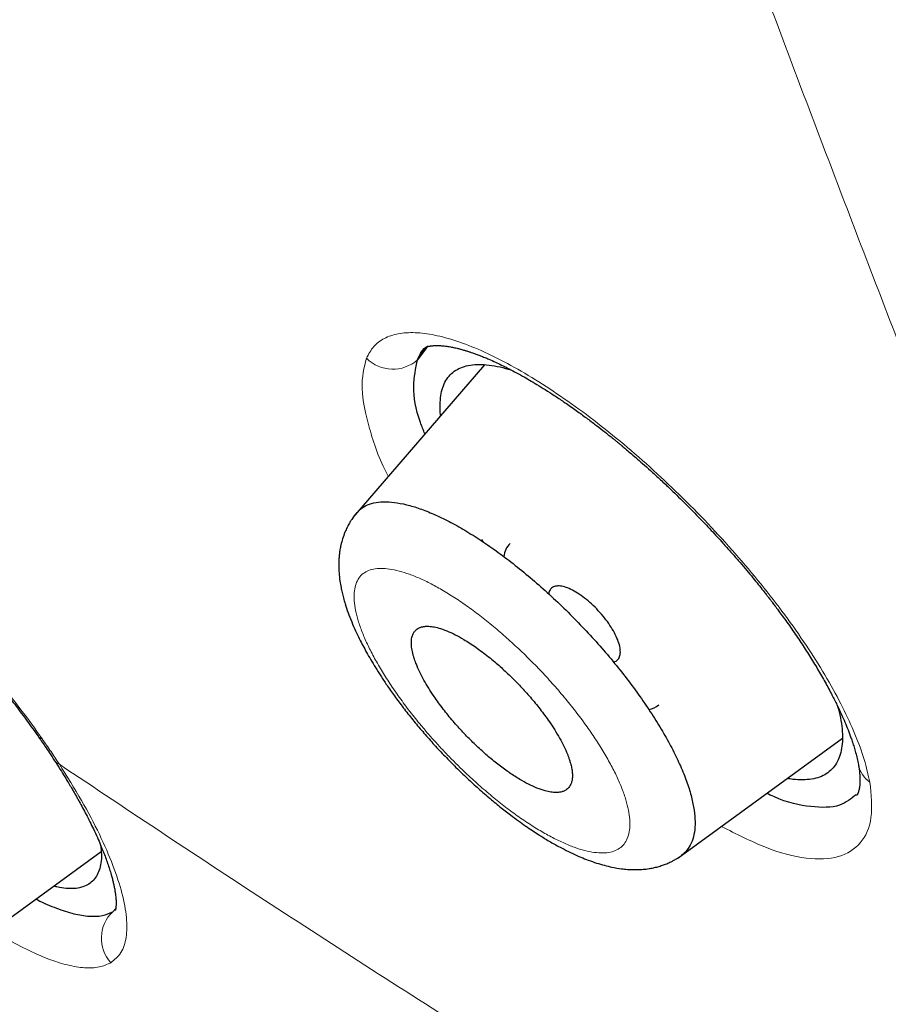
# Model space of a CAD drawing. Header units: millimetres. Extents: x 8 to 473, y 11 to 654.
# Tile 42 of 656: x 411 to 418, y 148 to 156. Entities that reach past the tile are written whole.
import ezdxf

# ---------------------------------------------------------------- set-up
doc = ezdxf.new("R2010")
doc.units = ezdxf.units.MM

msp = doc.modelspace()

# ---------------------------------------------------------------- linework, layer by layer
at = {"color": 7, "linetype": 'Continuous', "lineweight": 30}
for p, q in [((413.9897, 153.0613), (413.9172, 152.9646)), ((414.4658, 152.9232), (413.3845, 151.6725)), ((414.4584, 151.4684), (414.4428, 151.4911)), ((416.0519, 148.8793), (417.4004, 149.8619)), ((410.0458, 148.0038), (411.3219, 148.9337)), ((411.4163, 148.4394), (411.4411, 148.4657)), ((411.4163, 148.4394), (411.44, 148.4597))]:
    msp.add_line(p, q, dxfattribs=at)
at = {"color": 8, "linetype": 'Continuous', "lineweight": 0}
for centre, radius, start, end in [((413.7134, 153.1949), 0.3075, 225.2163, 311.51096), ((417.7569, 149.6889), 0.2294, 191.11597, 235.18913), ((411.6229, 148.2223), 0.2996, 133.59122, 222.20476)]:
    msp.add_arc(centre, radius, start, end, dxfattribs=at)
at = {"color": 7, "linetype": 'Continuous', "lineweight": 30}
for centre, radius, start, end in [((414.7991, 151.3339), 0.1762, 134.62791, 174.5919), ((415.7866, 150.2556), 0.1618, 279.4429, 311.64739)]:
    msp.add_arc(centre, radius, start, end, dxfattribs=at)
for points, knots in [([(461.4343, 127.8744), (461.5028, 128.5627), (461.6393, 129.9326), (461.5397, 132.2118), (461.2898, 134.581), (460.9014, 137.0323), (460.3617, 139.7996), (459.6453, 142.8964), (458.7444, 146.3221), (457.6424, 150.206), (456.3447, 154.5431), (454.9302, 159.3122), (453.4496, 164.132), (451.8166, 169.0606), (450.26, 173.2838), (448.8522, 176.7547), (447.6792, 179.4251), (446.3576, 182.1693), (444.8471, 184.9928), (443.2049, 187.7272), (441.4397, 190.3395), (439.5907, 192.787), (437.5671, 195.1633), (435.4395, 197.4214), (433.265, 199.5544), (430.7073, 201.9013), (427.7673, 204.412), (424.4579, 207.0336), (421.1659, 209.4809), (417.8983, 211.771), (414.664, 213.894), (411.4751, 215.8488), (408.338, 217.6554), (405.2417, 219.3719), (402.1573, 221.0766), (399.0852, 222.7098), (396.0436, 224.2145), (393.0598, 225.5415), (390.1579, 226.6715), (387.3493, 227.6059), (384.6502, 228.3104), (382.3814, 228.6889), (380.5285, 228.788), (379.054, 228.6783), (377.7344, 228.3298), (376.6343, 227.685), (375.8051, 226.7211), (375.2059, 225.4174), (374.8688, 224.0286), (374.8192, 222.9724), (374.8004, 222.5711)], [0, 0, 0, 0, 0.0200047, 0.0398126, 0.0594823, 0.0790442, 0.098539, 0.1240032, 0.1493793, 0.1746635, 0.2089867, 0.2432628, 0.2776948, 0.3122934, 0.3470638, 0.3645565, 0.3821766, 0.3999474, 0.417905, 0.4360854, 0.4514078, 0.4669063, 0.4824142, 0.4977299, 0.5128612, 0.5278497, 0.5501285, 0.5722459, 0.5942634, 0.6162413, 0.6382062, 0.660093, 0.6818368, 0.7033851, 0.7249325, 0.7466767, 0.7685648, 0.7905255, 0.8125089, 0.8345238, 0.8566401, 0.8789195, 0.893908, 0.9090407, 0.9243532, 0.9398664, 0.9553564, 0.9706894, 0.9888644, 1, 1, 1, 1]), ([(459.2222, 127.7834), (459.279, 128.3336), (459.3924, 129.4332), (459.3537, 131.2404), (459.2029, 133.1259), (458.9459, 135.0845), (458.6061, 137.0963), (458.1198, 139.5444), (457.444, 142.4532), (456.5504, 145.8362), (455.5256, 149.4267), (454.3873, 153.2102), (453.1931, 157.1632), (451.9702, 161.1366), (450.6689, 165.1609), (449.2429, 169.2583), (447.9127, 172.7478), (446.7404, 175.5931), (445.7907, 177.7591), (444.7549, 179.9606), (443.6155, 182.1989), (442.3526, 184.4722), (441.0655, 186.5811), (439.779, 188.5047), (438.5312, 190.231), (437.1895, 191.9343), (435.6066, 193.7805), (433.7754, 195.7367), (431.7133, 197.7753), (429.4721, 199.8488), (427.0635, 201.9417), (424.497, 204.0378), (421.9262, 206.0238), (419.3606, 207.9095), (416.5941, 209.8481), (413.6375, 211.7986), (410.5048, 213.7281), (407.4068, 215.5186), (404.335, 217.224), (401.2742, 218.913), (398.2378, 220.5209), (395.2467, 221.9921), (392.5157, 223.1967), (390.0459, 224.1619), (387.8266, 224.9278), (385.6774, 225.5555), (383.6119, 226.0252), (381.7621, 226.2952), (380.1355, 226.3661), (378.7339, 226.2476), (377.5948, 225.9367), (376.7116, 225.4582), (376.0551, 224.8609), (375.5363, 224.1143), (375.1031, 223.1429), (374.7939, 221.9195), (374.6336, 220.4353), (374.6208, 218.8354), (374.7274, 217.1489), (374.9311, 215.3964), (375.3048, 212.9936), (375.9234, 209.8987), (376.8482, 206.079), (377.9052, 202.1902), (379.0464, 198.262), (380.2194, 194.3206), (381.3492, 190.5854), (382.4801, 187.0244), (383.6278, 183.6312), (384.8807, 180.1829), (386.1041, 177.1008), (386.9838, 174.9915), (387.4082, 174.0516), (387.4899, 173.8705)], [0, 0, 0, 0, 0.012215, 0.024412, 0.036596, 0.048766, 0.060927, 0.073082, 0.092172, 0.111249, 0.13031, 0.151946, 0.173571, 0.195212, 0.216878, 0.238563, 0.260269, 0.271132, 0.282006, 0.292893, 0.303792, 0.314705, 0.32563, 0.333834, 0.342045, 0.350258, 0.35847, 0.369407, 0.38033, 0.391239, 0.404312, 0.417369, 0.430424, 0.443476, 0.456526, 0.472832, 0.489119, 0.505383, 0.521624, 0.537868, 0.55414, 0.570431, 0.586733, 0.59978, 0.61283, 0.625882, 0.638943, 0.652018, 0.662926, 0.673848, 0.684783, 0.692993, 0.701206, 0.709417, 0.717621, 0.728547, 0.739459, 0.750357, 0.761244, 0.772118, 0.782981, 0.804686, 0.826372, 0.848038, 0.869678, 0.891304, 0.912939, 0.931134, 0.949343, 0.967563, 0.985796, 0.997263, 1, 1, 1, 1]), ([(404.4234, 216.6686), (404.5035, 216.6242), (404.6608, 216.5372), (404.8922, 216.4089), (405.1146, 216.2855), (405.3281, 216.1669), (405.5326, 216.0532), (405.7246, 215.9463), (405.9044, 215.846), (406.0725, 215.7522), (406.2325, 215.6627), (406.3845, 215.5776), (406.5336, 215.4941), (406.679, 215.4124), (406.8203, 215.333), (406.9515, 215.2592), (407.0729, 215.1908), (407.1872, 215.1262), (407.298, 215.0636), (407.4085, 215.0011), (407.6161, 214.8835), (407.9228, 214.7092), (408.3311, 214.476), (408.7447, 214.2382), (409.271, 213.9338), (409.9082, 213.5616), (410.6566, 213.1187), (411.4066, 212.6673), (412.1636, 212.204), (412.9276, 211.7285), (413.6986, 211.2405), (414.4714, 210.7429), (415.2461, 210.2357), (416.0226, 209.7188), (416.8008, 209.1922), (417.5627, 208.6683), (418.3081, 208.1481), (419.0367, 207.6322), (419.6377, 207.2005), (420.1106, 206.8571), (420.455, 206.6054), (420.7996, 206.3519), (421.1464, 206.0949), (421.464, 205.8581), (421.7536, 205.6407), (422.015, 205.4437), (422.281, 205.242), (422.5518, 205.0357), (422.8247, 204.8267), (423.0961, 204.6177), (423.3293, 204.4372), (423.5246, 204.2854), (423.6832, 204.1616), (423.8395, 204.0393), (423.993, 203.9188), (424.1285, 203.8121), (424.2442, 203.7207), (424.3387, 203.6459), (424.4117, 203.588), (424.4653, 203.5454), (424.5016, 203.5166), (424.5351, 203.49), (424.5632, 203.4676), (424.5842, 203.4509), (424.6001, 203.4382), (424.616, 203.4256), (424.6362, 203.4094), (424.6624, 203.3886), (424.6987, 203.3596), (424.7467, 203.3213), (424.8076, 203.2726), (424.8756, 203.2181), (424.9499, 203.1585), (425.0285, 203.0954), (425.1109, 203.0291), (425.1942, 202.9619), (425.277, 202.895), (425.4291, 202.7719), (425.6488, 202.5934), (425.9342, 202.3599), (426.2205, 202.1242), (426.508, 201.8858), (426.7995, 201.6425), (427.0916, 201.397), (427.3867, 201.1472), (427.6407, 200.9306), (427.8528, 200.7486), (428.0223, 200.6026), (428.1927, 200.4551), (428.3627, 200.3074), (428.5279, 200.1631), (428.6851, 200.0253), (428.8325, 199.8956), (428.971, 199.7732), (429.0928, 199.6651), (429.1991, 199.5706), (429.2909, 199.4887), (429.3771, 199.4116), (429.4598, 199.3375), (429.5521, 199.2546), (429.6588, 199.1585), (429.783, 199.0463), (429.9168, 198.9251), (430.0602, 198.7946), (430.2132, 198.6548), (430.3755, 198.5059), (430.5448, 198.3498), (430.7171, 198.1901), (430.8886, 198.0304), (431.1035, 197.8292), (431.3599, 197.5874), (431.6558, 197.3057), (431.9503, 197.0227), (432.2447, 196.7369), (432.5414, 196.446), (432.836, 196.154), (433.1294, 195.8602), (433.4483, 195.5372), (433.7921, 195.1845), (434.1603, 194.8011), (434.526, 194.4145), (434.8892, 194.0245), (435.2496, 193.631), (435.6071, 193.2343), (435.9605, 192.8349), (436.309, 192.4334), (436.6524, 192.0301), (436.9911, 191.6248), (437.3249, 191.2175), (437.652, 190.8108), (437.9731, 190.4041), (438.2897, 189.9952), (438.6053, 189.5799), (438.8615, 189.2361), (439.0597, 188.9664), (439.2006, 188.7728), (439.34, 188.5798), (439.4753, 188.3905), (439.6039, 188.2092), (439.7249, 188.0371), (439.8387, 187.8741), (439.946, 187.7193), (440.0367, 187.5876), (440.112, 187.4776), (440.1732, 187.3878), (440.2329, 187.3001), (440.2942, 187.2096), (440.3603, 187.1115), (440.4317, 187.0048), (440.5084, 186.8897), (440.5898, 186.7666), (440.6772, 186.6336), (440.7705, 186.4906), (440.8596, 186.3532), (440.9436, 186.2229), (441.0215, 186.1014), (441.0995, 185.979), (441.1746, 185.8607), (441.2433, 185.752), (441.3049, 185.654), (441.3597, 185.5667), (441.408, 185.4892), (441.4464, 185.4276), (441.4758, 185.3802), (441.4971, 185.346), (441.5143, 185.3182), (441.527, 185.2977), (441.5372, 185.2812), (441.5504, 185.2597), (441.5705, 185.2271), (441.5994, 185.1803), (441.635, 185.1223), (441.6772, 185.0535), (441.724, 184.9768), (441.7736, 184.8954), (441.8239, 184.8124), (441.8746, 184.7287), (441.9255, 184.6442), (442.0071, 184.5081), (442.1199, 184.3188), (442.2718, 184.0613), (442.4331, 183.7846), (442.6015, 183.492), (442.767, 183.2011), (442.9273, 182.9158), (443.0824, 182.6366), (443.2323, 182.3634), (443.4142, 182.0284), (443.6267, 181.6311), (443.8687, 181.1703), (444.1053, 180.7116), (444.3372, 180.2542), (444.5646, 179.7981), (444.7876, 179.3432), (445.0285, 178.8434), (445.2859, 178.2993), (445.5581, 177.7115), (445.7768, 177.2292), (445.9463, 176.8499), (446.0699, 176.5706), (446.1946, 176.2862), (446.3207, 175.9958), (446.4249, 175.7535), (446.5071, 175.5608), (446.5673, 175.4192), (446.6278, 175.2763), (446.6879, 175.1335), (446.7467, 174.9932), (446.8062, 174.8507), (446.8654, 174.7081), (446.9242, 174.5661), (446.979, 174.4329), (447.0299, 174.3087), (447.0771, 174.1933), (447.121, 174.0855), (447.1638, 173.9801), (447.2087, 173.8691), (447.2577, 173.7476), (447.311, 173.615), (447.3677, 173.4735), (447.4276, 173.3233), (447.4906, 173.1645), (447.5565, 172.9978), (447.6238, 172.8269), (447.7119, 172.602), (447.8188, 172.3277), (447.9505, 171.9869), (448.0849, 171.6364), (448.2221, 171.2753), (448.4302, 170.723), (448.7067, 169.9775), (449.0348, 169.0734), (449.3431, 168.2067), (449.6328, 167.3767), (449.9164, 166.5501), (450.2337, 165.609), (450.5823, 164.5548), (450.9597, 163.389), (451.3284, 162.2281), (451.6897, 161.0716), (452.0772, 159.8128), (452.4904, 158.4522), (452.93, 156.9897), (453.3664, 155.5298), (453.8029, 154.071), (454.239, 152.6141), (454.6713, 151.1606), (455.0731, 149.7929), (455.4434, 148.5112), (455.782, 147.3158), (456.0737, 146.2613), (456.3209, 145.3461), (456.4796, 144.7459), (456.5898, 144.3227), (456.6544, 144.0727), (456.7201, 143.8162), (456.787, 143.5527), (456.8483, 143.3091), (456.9038, 143.0866), (456.953, 142.8879), (457.0011, 142.6919), (457.047, 142.5033), (457.0866, 142.3397), (457.1203, 142.1995), (457.1486, 142.0811), (457.172, 141.9827), (457.1908, 141.9033), (457.2049, 141.8438), (457.2174, 141.7908), (457.2274, 141.7482), (457.2351, 141.7154), (457.2409, 141.6908), (457.2463, 141.6677), (457.2523, 141.642), (457.2597, 141.6101), (457.2693, 141.5689), (457.2813, 141.5175), (457.2958, 141.4553), (457.3117, 141.3863), (457.3434, 141.2487), (457.3906, 141.0424), (457.4476, 140.7893), (457.5004, 140.5523), (457.5484, 140.3335), (457.5961, 140.1137), (457.6428, 139.896), (457.6879, 139.6825), (457.7396, 139.4345), (457.797, 139.1542), (457.8595, 138.8424), (457.9179, 138.5443), (457.973, 138.257), (458.0251, 137.9786), (458.0758, 137.7011), (458.1256, 137.4224), (458.1748, 137.14), (458.2216, 136.8633), (458.2662, 136.5921), (458.3086, 136.327), (458.3441, 136.0972), (458.3726, 135.9074), (458.394, 135.7627), (458.4134, 135.6279), (458.4304, 135.5086), (458.445, 135.4037), (458.4575, 135.3123), (458.4691, 135.2269), (458.4803, 135.1429), (458.4918, 135.0554), (458.5038, 134.9625), (458.5163, 134.8644), (458.5292, 134.7613), (458.5426, 134.6516), (458.5565, 134.5352), (458.5734, 134.3908), (458.5926, 134.2201), (458.6134, 134.0259), (458.6333, 133.8321), (458.6519, 133.6395), (458.6695, 133.4482), (458.6828, 133.2926), (458.6927, 133.1723), (458.6994, 133.0867), (458.7059, 133.0017), (458.712, 132.9193), (458.7175, 132.8421), (458.7223, 132.7732), (458.7263, 132.7129), (458.7297, 132.6607), (458.7326, 132.6153), (458.735, 132.5766), (458.7369, 132.5445), (458.7386, 132.516), (458.7403, 132.4872), (458.7423, 132.4541), (458.7445, 132.4155), (458.7469, 132.3717), (458.7495, 132.3227), (458.7524, 132.2684), (458.7553, 132.2087), (458.7585, 132.1433), (458.7617, 132.0719), (458.765, 131.9946), (458.7683, 131.9119), (458.7714, 131.8242), (458.7747, 131.7255), (458.7777, 131.6197), (458.7803, 131.5103), (458.7823, 131.4051), (458.7838, 131.3044), (458.7848, 131.2084), (458.7853, 131.1197), (458.7855, 131.0381), (458.7853, 130.9677), (458.785, 130.9056), (458.7846, 130.8478), (458.7839, 130.7866), (458.783, 130.7209), (458.7817, 130.6426), (458.7797, 130.5507), (458.7768, 130.4443), (458.7735, 130.347), (458.7701, 130.2604), (458.7669, 130.1859), (458.7633, 130.1101), (458.7595, 130.0357), (458.7555, 129.9659), (458.7516, 129.9022), (458.7479, 129.8444), (458.7443, 129.7921), (458.7409, 129.7448), (458.7378, 129.7025), (458.7349, 129.6655), (458.7324, 129.6341), (458.7302, 129.6071), (458.7284, 129.585), (458.7268, 129.5659), (458.7254, 129.5492), (458.7238, 129.5308), (458.7218, 129.5088), (458.7193, 129.4808), (458.7162, 129.4467), (458.7123, 129.4062), (458.7077, 129.3595), (458.7024, 129.3066), (458.6961, 129.2476), (458.6889, 129.1826), (458.6807, 129.1115), (458.6713, 129.0344), (458.6607, 128.9515), (458.6487, 128.8628), (458.6352, 128.7684), (458.6201, 128.6684), (458.6032, 128.5629), (458.5842, 128.452), (458.5633, 128.3358), (458.5479, 128.2571), (458.54, 128.2167)], [0, 0, 0, 0, 0.00246, 0.004828, 0.007103, 0.009285, 0.011374, 0.013371, 0.015169, 0.016884, 0.018517, 0.020068, 0.021536, 0.023078, 0.024518, 0.025855, 0.027089, 0.028228, 0.029348, 0.030473, 0.031603, 0.035684, 0.039833, 0.044047, 0.048279, 0.055837, 0.063394, 0.07095, 0.078506, 0.086216, 0.093926, 0.101636, 0.109346, 0.117055, 0.124765, 0.132474, 0.139655, 0.146834, 0.154015, 0.1574, 0.160784, 0.164169, 0.167556, 0.171003, 0.17352, 0.176084, 0.178695, 0.181351, 0.184052, 0.186724, 0.189334, 0.190913, 0.192469, 0.194001, 0.195511, 0.196986, 0.19799, 0.198916, 0.199765, 0.200139, 0.200495, 0.200834, 0.201123, 0.201323, 0.20145, 0.201592, 0.201791, 0.202047, 0.202362, 0.202861, 0.203459, 0.204156, 0.204862, 0.205648, 0.20647, 0.207288, 0.208101, 0.208911, 0.211769, 0.214574, 0.217326, 0.220214, 0.22306, 0.225936, 0.228847, 0.231792, 0.233456, 0.235132, 0.236818, 0.238514, 0.240179, 0.241728, 0.243189, 0.244564, 0.245853, 0.246822, 0.247736, 0.248594, 0.249397, 0.250207, 0.251351, 0.25259, 0.253923, 0.255357, 0.256887, 0.258512, 0.260231, 0.261975, 0.263697, 0.265398, 0.26846, 0.27145, 0.274368, 0.277415, 0.280434, 0.283452, 0.286469, 0.289487, 0.293335, 0.297186, 0.301038, 0.304893, 0.308752, 0.312618, 0.316483, 0.320333, 0.324177, 0.328016, 0.331853, 0.335689, 0.339456, 0.343247, 0.347096, 0.351007, 0.352779, 0.354564, 0.356361, 0.358114, 0.35979, 0.361359, 0.362853, 0.364272, 0.365615, 0.366468, 0.367288, 0.368074, 0.36887, 0.369766, 0.370766, 0.371804, 0.372934, 0.374158, 0.375474, 0.376881, 0.377957, 0.37908, 0.380245, 0.381351, 0.382361, 0.38326, 0.384067, 0.384782, 0.385405, 0.38577, 0.386093, 0.386351, 0.386536, 0.386659, 0.386807, 0.387128, 0.387559, 0.388099, 0.38873, 0.389459, 0.390216, 0.390981, 0.391753, 0.392531, 0.393318, 0.395517, 0.397771, 0.400454, 0.403196, 0.405899, 0.40855, 0.411148, 0.413694, 0.416188, 0.420529, 0.424846, 0.429163, 0.433481, 0.437802, 0.442123, 0.446445, 0.45209, 0.457737, 0.463383, 0.466045, 0.468743, 0.471505, 0.474331, 0.47722, 0.47859, 0.479974, 0.481372, 0.482784, 0.484171, 0.485496, 0.486978, 0.488373, 0.489682, 0.490906, 0.492043, 0.493094, 0.494092, 0.495164, 0.49638, 0.497691, 0.499097, 0.500578, 0.502152, 0.503818, 0.50554, 0.507242, 0.510525, 0.513727, 0.517435, 0.521029, 0.524569, 0.534051, 0.543533, 0.552, 0.560466, 0.568933, 0.5774, 0.589495, 0.60159, 0.613685, 0.62578, 0.637875, 0.653302, 0.668729, 0.684157, 0.699585, 0.715012, 0.730438, 0.745865, 0.758697, 0.771529, 0.78436, 0.792828, 0.801296, 0.803961, 0.806689, 0.809498, 0.812389, 0.815361, 0.817528, 0.819737, 0.821932, 0.824017, 0.825989, 0.827363, 0.828677, 0.82993, 0.83064, 0.831321, 0.831914, 0.832405, 0.832743, 0.833008, 0.833229, 0.833512, 0.833867, 0.834294, 0.834889, 0.835584, 0.836375, 0.837196, 0.840193, 0.84329, 0.845703, 0.848174, 0.850673, 0.853132, 0.855549, 0.857923, 0.861569, 0.86511, 0.868594, 0.8718, 0.875007, 0.878213, 0.881422, 0.884697, 0.888066, 0.89111, 0.894227, 0.897417, 0.899248, 0.900966, 0.902569, 0.904058, 0.905232, 0.906325, 0.907335, 0.9083, 0.909348, 0.910489, 0.91165, 0.912895, 0.914222, 0.915633, 0.917127, 0.919487, 0.921872, 0.924252, 0.926627, 0.928996, 0.93136, 0.93243, 0.933499, 0.934567, 0.935624, 0.9366, 0.937481, 0.938224, 0.938883, 0.939458, 0.939948, 0.940353, 0.940679, 0.941031, 0.941451, 0.941941, 0.942502, 0.943125, 0.943817, 0.944581, 0.945414, 0.946335, 0.947329, 0.948396, 0.949536, 0.950729, 0.952236, 0.953663, 0.955011, 0.956368, 0.957633, 0.958807, 0.959889, 0.960881, 0.961618, 0.962376, 0.963196, 0.96408, 0.965027, 0.966363, 0.967808, 0.969362, 0.970346, 0.97137, 0.972433, 0.973483, 0.974457, 0.975339, 0.976146, 0.976878, 0.977537, 0.978138, 0.978661, 0.979103, 0.979468, 0.979806, 0.980045, 0.980281, 0.980519, 0.980827, 0.981225, 0.981714, 0.982294, 0.982964, 0.983726, 0.984578, 0.985522, 0.986557, 0.987683, 0.9889, 0.990209, 0.99161, 0.993103, 0.994688, 0.996366, 0.998136, 1, 1, 1, 1]), ([(413.9172, 152.9646), (413.937, 153.0101), (413.9571, 153.0563), (414.0013, 153.0772), (414.0019, 153.0775)], [0, 0, 0, 0, 0.984722, 1, 1, 1, 1]), ([(413.9999, 153.0715), (413.9895, 153.0643), (413.9522, 153.0386), (413.9319, 152.9956), (413.9172, 152.9646)], [0, 0, 0, 0, 0.280048, 1, 1, 1, 1]), ([(413.985, 153.0646), (413.985, 153.0646), (413.985, 153.0645), (413.9852, 153.0648), (413.9864, 153.0657), (413.9892, 153.0673), (413.9918, 153.0685), (413.9959, 153.0703), (414.0036, 153.073), (414.0156, 153.076), (414.0275, 153.078), (414.0372, 153.0793), (414.0484, 153.0803), (414.0621, 153.081), (414.0781, 153.0812), (414.0949, 153.0808), (414.1111, 153.0798), (414.1275, 153.0784), (414.1455, 153.0763), (414.165, 153.0736), (414.1844, 153.0703), (414.2023, 153.0669), (414.2208, 153.063), (414.2415, 153.0583), (414.2661, 153.0521), (414.2927, 153.0447), (414.3198, 153.0366), (414.3443, 153.0288), (414.3654, 153.0217), (414.3842, 153.015), (414.4067, 153.0068), (414.4346, 152.9962), (414.4664, 152.9834), (414.5065, 152.9665), (414.5523, 152.946), (414.604, 152.9215), (414.6562, 152.8955), (414.7132, 152.8658), (414.7728, 152.8332), (414.8344, 152.7979), (414.8969, 152.7608), (414.9649, 152.7188), (415.0378, 152.6719), (415.1189, 152.6177), (415.2037, 152.5586), (415.2885, 152.4972), (415.365, 152.4399), (415.433, 152.3874), (415.4863, 152.3453), (415.5245, 152.3145), (415.5472, 152.296), (415.5634, 152.2828), (415.5783, 152.2705), (415.5976, 152.2545), (415.6253, 152.2313), (415.6622, 152.2001), (415.709, 152.16), (415.7644, 152.1115), (415.8285, 152.0543), (415.9011, 151.9879), (415.9941, 151.9006), (416.1014, 151.7963), (416.2166, 151.6798), (416.3223, 151.5688), (416.4113, 151.4721), (416.4852, 151.3893), (416.5459, 151.3197), (416.6017, 151.2543), (416.6527, 151.1932), (416.6985, 151.1372), (416.7354, 151.0911), (416.7634, 151.0558), (416.7826, 151.0312), (416.797, 151.0127), (416.8104, 150.9952), (416.8269, 150.9737), (416.8491, 150.9445), (416.8768, 150.9075), (416.9096, 150.8629), (416.9465, 150.8118), (416.9851, 150.757), (417.0234, 150.7014), (417.0603, 150.6464), (417.096, 150.5919), (417.1427, 150.5187), (417.1983, 150.4276), (417.2599, 150.3206), (417.3122, 150.2233), (417.3557, 150.1368), (417.3911, 150.0617), (417.4211, 149.9934), (417.443, 149.9396), (417.4591, 149.8978), (417.4714, 149.8639), (417.484, 149.8273), (417.4971, 149.7863), (417.5101, 149.7415), (417.5223, 149.6933), (417.5285, 149.6619), (417.5317, 149.6453)], [0, 0, 0, 0, 0.000514, 0.009727, 0.01686, 0.022668, 0.028723, 0.035066, 0.050142, 0.065108, 0.072567, 0.079645, 0.086677, 0.094545, 0.103297, 0.111701, 0.118816, 0.125165, 0.132379, 0.140249, 0.147205, 0.153253, 0.158722, 0.165152, 0.17255, 0.180746, 0.18815, 0.195742, 0.201477, 0.206347, 0.212288, 0.219718, 0.228111, 0.236228, 0.249296, 0.261065, 0.272213, 0.284725, 0.298731, 0.310786, 0.323765, 0.33767, 0.352501, 0.367862, 0.386054, 0.402531, 0.41729, 0.430329, 0.441647, 0.447818, 0.452171, 0.45467, 0.457031, 0.460686, 0.465638, 0.472837, 0.481711, 0.492261, 0.50449, 0.518401, 0.533994, 0.558307, 0.58116, 0.602528, 0.622405, 0.636271, 0.649301, 0.661496, 0.672855, 0.683378, 0.692644, 0.69848, 0.703032, 0.706301, 0.708815, 0.712737, 0.7183, 0.725138, 0.733468, 0.743289, 0.753851, 0.764373, 0.774854, 0.785294, 0.795692, 0.817339, 0.838793, 0.860028, 0.877374, 0.893718, 0.909062, 0.923409, 0.931161, 0.938975, 0.948191, 0.958914, 0.971132, 0.984832, 1, 1, 1, 1]), ([(413.9762, 152.3569), (413.9635, 152.3881), (413.9027, 152.5371), (413.8704, 152.7556), (413.9015, 152.8948), (413.9172, 152.9646)], [0, 0, 0, 0, 0.116325, 0.557019, 1, 1, 1, 1]), ([(414.1063, 152.5074), (414.106, 152.5093), (414.101, 152.5416), (414.1004, 152.597), (414.1054, 152.6724), (414.1214, 152.7383), (414.147, 152.7953), (414.1826, 152.8427), (414.2281, 152.8799), (414.2834, 152.9066), (414.348, 152.9225), (414.4212, 152.9278), (414.5026, 152.9224), (414.5896, 152.9078), (414.6529, 152.8897), (414.6838, 152.8809)], [0, 0, 0, 0, 0.005344, 0.088217, 0.171173, 0.254224, 0.33739, 0.420708, 0.504242, 0.587937, 0.671399, 0.754669, 0.837799, 0.920821, 1, 1, 1, 1]), ([(408.0545, 152.261), (408.0583, 152.2611), (408.0653, 152.2612), (408.0771, 152.2606), (408.0881, 152.2597), (408.0982, 152.2585), (408.1074, 152.2571), (408.118, 152.2554), (408.1319, 152.2527), (408.1493, 152.2489), (408.1681, 152.2441), (408.1859, 152.2391), (408.2018, 152.2343), (408.2216, 152.228), (408.2475, 152.2191), (408.2816, 152.2063), (408.3267, 152.1879), (408.3849, 152.1619), (408.4583, 152.1255), (408.5404, 152.0811), (408.6295, 152.0289), (408.7229, 151.9702), (408.7974, 151.9204), (408.8505, 151.8836), (408.8805, 151.8625), (408.9066, 151.8438), (408.9269, 151.829), (408.9408, 151.8188), (408.9497, 151.8123), (408.9567, 151.8071), (408.9655, 151.8006), (408.9814, 151.7888), (409.0063, 151.7701), (409.042, 151.7429), (409.087, 151.708), (409.1414, 151.6649), (409.2056, 151.6128), (409.2753, 151.5546), (409.3498, 151.4906), (409.4281, 151.4216), (409.5135, 151.3442), (409.6059, 151.258), (409.7051, 151.1625), (409.8108, 151.0577), (409.9175, 150.9482), (410.0243, 150.8351), (410.1305, 150.7192), (410.2399, 150.5958), (410.3439, 150.4742), (410.4419, 150.3558), (410.5335, 150.2417), (410.6251, 150.1234), (410.7165, 150.0012), (410.7749, 149.919), (410.8046, 149.8772)], [0, 0, 0, 0, 0.016839, 0.030862, 0.042052, 0.050869, 0.057995, 0.065438, 0.075182, 0.087511, 0.100082, 0.11069, 0.119327, 0.1272, 0.142711, 0.159414, 0.177006, 0.205344, 0.235506, 0.267398, 0.300943, 0.334198, 0.366327, 0.376869, 0.387169, 0.395827, 0.40242, 0.406946, 0.409379, 0.41097, 0.413745, 0.417743, 0.426131, 0.437329, 0.45134, 0.468169, 0.487827, 0.510317, 0.531818, 0.555368, 0.580968, 0.608624, 0.638338, 0.670118, 0.703969, 0.735294, 0.768213, 0.802734, 0.838867, 0.868944, 0.900075, 0.932276, 0.965572, 1, 1, 1, 1]), ([(413.4211, 151.7102), (413.4259, 151.7167), (413.4441, 151.741), (413.4889, 151.7691), (413.5554, 151.7934), (413.6349, 151.8022), (413.7248, 151.7972), (413.8245, 151.7783), (413.933, 151.7458), (414.0496, 151.6998), (414.1734, 151.6405), (414.3032, 151.569), (414.3937, 151.511), (414.439, 151.4819)], [0, 0, 0, 0, 0.0353294, 0.1318317, 0.2283724, 0.3248482, 0.4211466, 0.5173588, 0.6135549, 0.7098045, 0.8061978, 0.9028658, 1, 1, 1, 1]), ([(413.4197, 151.7119), (413.4104, 151.7007), (413.3937, 151.6805), (413.3735, 151.6512), (413.359, 151.6277), (413.348, 151.6081), (413.3385, 151.59), (413.3295, 151.5711), (413.3161, 151.5403), (413.3011, 151.4984), (413.2882, 151.4501), (413.2799, 151.4076), (413.2748, 151.3705), (413.2716, 151.3346), (413.27, 151.2986), (413.27, 151.2595), (413.2724, 151.2101), (413.2783, 151.1555), (413.2875, 151.1013), (413.2971, 151.0556), (413.3084, 151.0105), (413.3243, 150.9553), (413.3464, 150.8897), (413.375, 150.8164), (413.4062, 150.7453), (413.4371, 150.6807), (413.4673, 150.6218), (413.4985, 150.5643), (413.5328, 150.5043), (413.5714, 150.4402), (413.6148, 150.3715), (413.6666, 150.2938), (413.7279, 150.2066), (413.7991, 150.111), (413.8763, 150.0131), (413.9577, 149.9155), (414.0424, 149.8194), (414.1299, 149.7253), (414.2197, 149.6336), (414.3115, 149.5446), (414.4047, 149.4588), (414.4985, 149.3769), (414.5899, 149.3014), (414.6717, 149.2374), (414.7423, 149.1849), (414.8024, 149.1422), (414.8569, 149.105), (414.9032, 149.0748), (414.9453, 149.0483), (414.9858, 149.0238), (415.0293, 148.9985), (415.0736, 148.9739), (415.1268, 148.9459), (415.1878, 148.9159), (415.254, 148.8866), (415.3192, 148.8606), (415.3837, 148.8381), (415.4474, 148.8194), (415.5163, 148.8029), (415.5791, 148.7922), (415.6354, 148.7864), (415.6797, 148.7841), (415.7226, 148.7841), (415.7676, 148.7866), (415.8103, 148.7917), (415.8507, 148.7991), (415.8875, 148.8081), (415.9242, 148.8194), (415.9544, 148.8308), (415.9776, 148.8408), (415.9971, 148.8501), (416.0204, 148.8622), (416.0493, 148.879), (416.0696, 148.8931), (416.0808, 148.9009)], [0, 0, 0, 0, 0.010536, 0.019067, 0.02557, 0.030453, 0.035393, 0.040561, 0.045933, 0.060209, 0.073699, 0.083755, 0.093375, 0.102499, 0.111817, 0.12157, 0.133044, 0.15088, 0.164468, 0.175123, 0.186822, 0.199662, 0.218062, 0.237482, 0.255888, 0.271825, 0.285753, 0.299614, 0.314129, 0.329644, 0.346162, 0.363688, 0.385422, 0.408475, 0.431868, 0.455301, 0.478648, 0.50193, 0.525185, 0.54844, 0.571718, 0.595042, 0.617996, 0.6391, 0.655304, 0.670115, 0.683531, 0.695658, 0.704406, 0.714851, 0.725915, 0.737087, 0.748346, 0.766467, 0.784004, 0.799788, 0.817581, 0.834533, 0.850594, 0.871484, 0.883988, 0.895024, 0.905904, 0.917249, 0.929459, 0.938515, 0.947933, 0.957585, 0.966622, 0.971443, 0.975993, 0.982154, 0.990163, 1, 1, 1, 1]), ([(414.439, 151.4819), (414.4851, 151.4505), (414.577, 151.3878), (414.7175, 151.2804), (414.858, 151.1649), (414.9974, 151.0414), (415.1345, 150.9114), (415.268, 150.776), (415.3966, 150.6363), (415.5192, 150.4936), (415.6344, 150.3491), (415.7411, 150.2042), (415.8385, 150.0604), (415.9259, 149.9191), (416.0024, 149.7815), (416.0671, 149.649), (416.1192, 149.5231), (416.1577, 149.4052), (416.1822, 149.2967), (416.1934, 149.198), (416.1911, 149.1101), (416.1758, 149.0333), (416.1465, 148.9694), (416.1143, 148.9253), (416.0872, 148.9078), (416.079, 148.9025)], [0, 0, 0, 0, 0.044948, 0.089745, 0.134442, 0.179066, 0.223629, 0.268137, 0.312607, 0.357072, 0.401572, 0.446127, 0.490739, 0.535386, 0.580036, 0.624665, 0.669264, 0.713853, 0.758392, 0.802837, 0.847232, 0.891608, 0.935995, 0.980432, 1, 1, 1, 1]), ([(415.2004, 151.0684), (415.1823, 151.0776), (415.146, 151.096), (415.0977, 151.1092), (415.0563, 151.1115), (415.0233, 151.1019), (415.0021, 151.079), (414.9917, 151.0592), (414.9916, 151.0452), (414.9916, 151.0451)], [0, 0, 0, 0, 0.166465, 0.332994, 0.499523, 0.665988, 0.832453, 0.998982, 1, 1, 1, 1]), ([(415.5224, 150.4877), (415.5301, 150.4894), (415.5491, 150.4937), (415.568, 150.5146), (415.5797, 150.547), (415.5801, 150.5892), (415.5693, 150.6393), (415.547, 150.6957), (415.5148, 150.7559), (415.474, 150.8176), (415.4259, 150.8786), (415.3722, 150.9364), (415.3152, 150.9886), (415.2569, 151.0345), (415.2192, 151.0571), (415.2004, 151.0684)], [0, 0, 0, 0, 0.052938, 0.131844, 0.210781, 0.289718, 0.368625, 0.447532, 0.526469, 0.605406, 0.684313, 0.763219, 0.842156, 0.921093, 1, 1, 1, 1]), ([(414.755, 149.5244), (414.7788, 149.5108), (414.8277, 149.4829), (414.8973, 149.4514), (414.9585, 149.4303), (415.0107, 149.419), (415.0444, 149.4163), (415.0668, 149.417), (415.0799, 149.4183), (415.0924, 149.4205), (415.1042, 149.4235), (415.1155, 149.4275), (415.1273, 149.433), (415.1397, 149.4408), (415.1525, 149.4518), (415.1645, 149.4665), (415.1747, 149.4855), (415.1824, 149.5095), (415.1868, 149.5403), (415.1863, 149.5768), (415.1805, 149.6166), (415.1731, 149.648), (415.1666, 149.6701), (415.1624, 149.6835), (415.1581, 149.6962), (415.1538, 149.7082), (415.1496, 149.7194), (415.1385, 149.7477), (415.1177, 149.7945), (415.0825, 149.8617), (415.0425, 149.9291), (415.0013, 149.9917), (414.9608, 150.0486), (414.9221, 150.0997), (414.8825, 150.1492), (414.8424, 150.1968), (414.7891, 150.2571), (414.7207, 150.3296), (414.636, 150.4118), (414.561, 150.4782), (414.4975, 150.5304), (414.4458, 150.5704), (414.3946, 150.6074), (414.3444, 150.6413), (414.2874, 150.6767), (414.2236, 150.7121), (414.1542, 150.7441), (414.0932, 150.7654), (414.0409, 150.7771), (414.0078, 150.78), (413.9866, 150.7796), (413.9752, 150.7787), (413.9643, 150.7772), (413.9537, 150.775), (413.9437, 150.7722), (413.9342, 150.7686), (413.9231, 150.7634), (413.91, 150.7552), (413.8954, 150.7419), (413.8815, 150.7225), (413.8704, 150.6952), (413.8654, 150.6646), (413.8651, 150.6347), (413.8671, 150.6096), (413.8709, 150.5844), (413.8763, 150.5595), (413.8828, 150.5352), (413.8901, 150.5118), (413.8979, 150.4895), (413.9113, 150.4545), (413.9332, 150.405), (413.9675, 150.339), (414.0067, 150.2723), (414.0472, 150.21), (414.0875, 150.1529), (414.1261, 150.1012), (414.1661, 150.0508), (414.207, 150.0019), (414.2605, 149.9408), (414.3287, 149.8681), (414.4128, 149.786), (414.499, 149.7091), (414.5859, 149.6389), (414.6722, 149.5758), (414.7273, 149.5415), (414.755, 149.5244)], [0, 0, 0, 0, 0.018617, 0.038114, 0.058491, 0.074358, 0.090722, 0.096289, 0.101912, 0.10759, 0.113323, 0.119111, 0.124955, 0.132931, 0.141885, 0.151816, 0.162725, 0.174611, 0.187474, 0.202858, 0.216538, 0.228512, 0.23275, 0.236725, 0.240436, 0.243885, 0.247069, 0.249991, 0.267638, 0.284706, 0.301194, 0.317102, 0.329414, 0.341355, 0.352925, 0.364125, 0.374955, 0.395896, 0.416786, 0.437626, 0.450112, 0.462582, 0.475035, 0.487472, 0.499893, 0.51831, 0.53769, 0.558036, 0.573934, 0.590376, 0.595176, 0.60002, 0.604909, 0.609843, 0.61482, 0.619843, 0.62491, 0.633466, 0.643995, 0.656496, 0.670968, 0.687412, 0.697135, 0.706311, 0.714941, 0.723025, 0.730563, 0.737555, 0.744001, 0.7499, 0.767132, 0.783902, 0.80021, 0.816057, 0.828404, 0.840457, 0.852214, 0.863677, 0.874845, 0.895596, 0.916387, 0.937222, 0.958101, 0.979026, 1, 1, 1, 1]), ([(417.3615, 150.1238), (417.3696, 150.0918), (417.3863, 150.0265), (417.3989, 149.9368), (417.4024, 149.8532), (417.3956, 149.7781), (417.379, 149.7116), (417.3526, 149.6543), (417.3163, 149.6066), (417.2703, 149.5688), (417.2146, 149.5415), (417.1497, 149.5247), (417.0759, 149.5189), (417.0084, 149.5211), (416.9629, 149.5292), (416.9475, 149.5319)], [0, 0, 0, 0, 0.077037, 0.157444, 0.237759, 0.317995, 0.398162, 0.47827, 0.558339, 0.63841, 0.718511, 0.7986, 0.87872, 0.958897, 1, 1, 1, 1]), ([(410.8046, 149.8772), (410.813, 149.8651), (410.8321, 149.8378), (410.8632, 149.7924), (410.9, 149.7378), (410.9256, 149.6987), (410.9394, 149.6776)], [0, 0, 0, 0, 0.179796, 0.406343, 0.679678, 1, 1, 1, 1]), ([(410.9401, 149.6772), (410.9554, 149.6535), (410.9838, 149.6093), (411.0214, 149.5488), (411.0521, 149.4983), (411.0762, 149.4577), (411.0949, 149.4255), (411.1109, 149.3978), (411.1262, 149.3707), (411.1461, 149.3351), (411.1707, 149.29), (411.1998, 149.2349), (411.2294, 149.1766), (411.2602, 149.1133), (411.2898, 149.0493), (411.3167, 148.9875), (411.339, 148.9328), (411.3582, 148.8828), (411.3753, 148.835), (411.3908, 148.788), (411.4035, 148.7459), (411.4136, 148.7087), (411.4216, 148.6763), (411.4283, 148.6455), (411.4341, 148.615), (411.4384, 148.587), (411.4413, 148.5624), (411.4429, 148.543), (411.4438, 148.5272), (411.4441, 148.5139), (411.4441, 148.5016), (411.4436, 148.4897), (411.4428, 148.478), (411.4415, 148.4676), (411.4401, 148.4598), (411.4388, 148.4543), (411.4376, 148.4501), (411.4368, 148.4481), (411.437, 148.4484), (411.4371, 148.4485)], [0, 0, 0, 0, 0.0374602, 0.069736, 0.0968853, 0.1189504, 0.1359614, 0.1497859, 0.1648044, 0.1811985, 0.209729, 0.2416282, 0.2768787, 0.3128963, 0.3563733, 0.3961469, 0.4322426, 0.4657167, 0.4999457, 0.5351835, 0.5708593, 0.5987586, 0.6265703, 0.6542355, 0.6827196, 0.715104, 0.7419492, 0.7654056, 0.7853188, 0.8039226, 0.8222002, 0.8425651, 0.867254, 0.8926819, 0.9165949, 0.9388922, 0.9594668, 0.9893744, 1, 1, 1, 1]), ([(417.5317, 149.6453), (417.5334, 149.6352), (417.5366, 149.6164), (417.5398, 149.5922), (417.5418, 149.573), (417.543, 149.5575), (417.5438, 149.5442), (417.5443, 149.5319), (417.5445, 149.5201), (417.5444, 149.5069), (417.5439, 149.4925), (417.5429, 149.478), (417.5415, 149.4655), (417.54, 149.4554), (417.5385, 149.4469), (417.5369, 149.4392), (417.5349, 149.4312), (417.5325, 149.4228), (417.5299, 149.4155), (417.5276, 149.41), (417.5258, 149.4062), (417.5245, 149.4037), (417.5235, 149.4018), (417.5222, 149.3997), (417.5207, 149.3974), (417.5189, 149.3948), (417.5171, 149.393), (417.5162, 149.392)], [0, 0, 0, 0, 0.057695, 0.106282, 0.145831, 0.178001, 0.208297, 0.237183, 0.26592, 0.297594, 0.341756, 0.387983, 0.429061, 0.464672, 0.497082, 0.529891, 0.568815, 0.616143, 0.664123, 0.709286, 0.745171, 0.76746, 0.795785, 0.833272, 0.879851, 0.93545, 1, 1, 1, 1]), ([(417.5126, 149.3988), (417.4717, 149.3648), (417.3829, 149.2912), (417.148, 149.2915), (416.9375, 149.3336), (416.7996, 149.4006), (416.7802, 149.41)], [0, 0, 0, 0, 0.282708, 0.614093, 0.945879, 1, 1, 1, 1]), ([(411.3181, 148.9833), (411.3207, 148.9579), (411.3258, 148.9059), (411.3211, 148.8385), (411.3075, 148.7787), (411.2842, 148.7286), (411.2518, 148.6882), (411.2105, 148.6578), (411.1604, 148.6376), (411.102, 148.6276), (411.0348, 148.6291), (410.978, 148.6364), (410.9411, 148.647), (410.932, 148.6496)], [0, 0, 0, 0, 0.09249, 0.189666, 0.286946, 0.384316, 0.481737, 0.57916, 0.676531, 0.77381, 0.870978, 0.968047, 1, 1, 1, 1]), ([(410.7866, 148.5436), (410.7898, 148.5418), (410.8505, 148.5084), (410.9561, 148.4661), (411.1005, 148.4185), (411.226, 148.3991), (411.3347, 148.4026), (411.3891, 148.4271), (411.4163, 148.4393)], [0, 0, 0, 0, 0.0110995, 0.2080059, 0.4057013, 0.6038211, 0.8020022, 1, 1, 1, 1])]:
    msp.add_open_spline(points, degree=3, knots=knots, dxfattribs=at)
at = {"color": 8, "linetype": 'Continuous', "lineweight": 0}
for points, knots in [([(404.3569, 216.7998), (405.7188, 216.0434), (408.4356, 214.5345), (412.5561, 212.0892), (416.3729, 209.5979), (419.8755, 207.1338), (423.0606, 204.7509), (426.2692, 202.1948), (429.116, 199.7484), (431.5746, 197.4797), (433.642, 195.4408), (435.6434, 193.3058), (437.5325, 191.082), (439.2773, 188.8), (440.9676, 186.3414), (442.5639, 183.737), (444.0486, 181.02), (445.3645, 178.3508), (446.5413, 175.7293), (447.9497, 172.3078), (449.503, 168.1351), (451.1333, 163.2579), (452.6086, 158.4693), (454.0251, 153.7185), (455.4095, 149.0879), (456.6505, 144.6362), (457.6891, 140.4085), (458.3721, 136.9036), (458.7655, 134.0828), (458.9407, 131.895), (458.9675, 129.8038), (458.7822, 128.5595), (458.6891, 127.9348)], [0, 0, 0, 0, 0.041621, 0.083027, 0.124254, 0.155187, 0.186259, 0.217684, 0.249258, 0.270278, 0.291311, 0.312423, 0.333508, 0.354515, 0.375614, 0.400882, 0.426039, 0.451271, 0.476543, 0.501735, 0.551843, 0.601883, 0.651941, 0.702019, 0.752119, 0.798831, 0.845298, 0.891449, 0.918531, 0.94558, 0.97268, 1, 1, 1, 1]), ([(404.5454, 216.264), (405.877, 215.5232), (408.54, 214.0416), (412.598, 211.6469), (416.3798, 209.1999), (419.8672, 206.7593), (423.0391, 204.3992), (426.2198, 201.8793), (429.0344, 199.4758), (431.4681, 197.2443), (433.5168, 195.2336), (435.4946, 193.1315), (437.3637, 190.9346), (439.0803, 188.665), (440.7369, 186.2169), (442.295, 183.6277), (443.737, 180.9318), (445.0087, 178.2911), (446.142, 175.7079), (447.5493, 172.2113), (449.134, 167.8499), (450.8152, 162.6852), (452.3423, 157.6179), (453.8451, 152.5872), (455.325, 147.5898), (456.6413, 142.6894), (457.5402, 138.6094), (458.0793, 135.323), (458.333, 132.7892), (458.4025, 130.3726), (458.1749, 128.9598), (458.0606, 128.2501)], [0, 0, 0, 0, 0.0410577, 0.0821105, 0.1232452, 0.154293, 0.1856069, 0.2169079, 0.2481504, 0.2691403, 0.2901685, 0.3111004, 0.3320142, 0.3531455, 0.3742811, 0.3994959, 0.4247209, 0.4498671, 0.4748816, 0.4998442, 0.5533653, 0.6069417, 0.66044, 0.71389, 0.7673728, 0.8209497, 0.8746258, 0.905931, 0.9371643, 0.9684378, 1, 1, 1, 1]), ([(457.6983, 128.2204), (457.7955, 128.7808), (457.9893, 129.8971), (458.0053, 131.7723), (457.8858, 133.7354), (457.635, 135.7889), (457.2017, 138.3846), (456.5295, 141.5555), (455.5734, 145.3235), (454.4916, 149.1667), (453.3326, 153.0586), (452.1643, 156.9695), (450.9853, 160.9004), (449.7337, 164.8796), (448.3658, 168.9269), (447.0906, 172.3711), (445.9659, 175.1739), (445.0482, 177.3073), (444.04, 179.479), (442.9278, 181.6885), (441.6905, 183.9309), (440.4251, 186.0086), (439.1578, 187.9039), (437.9267, 189.601), (436.6081, 191.2672), (435.0586, 193.0658), (433.2622, 194.976), (431.2298, 196.9718), (429.018, 199.0015), (426.6431, 201.0485), (424.1128, 203.0998), (421.5778, 205.0457), (419.0536, 206.892), (416.3464, 208.7753), (413.4634, 210.6639), (410.4109, 212.5303), (407.3916, 214.2674), (405.3978, 215.377), (404.4002, 215.9322)], [0, 0, 0, 0, 0.025219, 0.050243, 0.075219, 0.100224, 0.1253, 0.167123, 0.208897, 0.250637, 0.292347, 0.334058, 0.375777, 0.417537, 0.459293, 0.500974, 0.521789, 0.542616, 0.563499, 0.584464, 0.60542, 0.626337, 0.642078, 0.657874, 0.67353, 0.689088, 0.709897, 0.730837, 0.751765, 0.776717, 0.8017, 0.826792, 0.851776, 0.8766, 0.907472, 0.938289, 0.969126, 1, 1, 1, 1]), ([(404.4003, 215.9322), (404.4259, 215.4462), (404.477, 214.4741), (404.5624, 213.0211), (404.6553, 211.5726), (404.7569, 210.1291), (404.8666, 208.6992), (404.9847, 207.2831), (405.1114, 205.8808), (405.2472, 204.4842), (405.3931, 203.084), (405.549, 201.6806), (405.7149, 200.2748), (405.8899, 198.8763), (406.0737, 197.4857), (406.2663, 196.1034), (406.4677, 194.7293), (406.678, 193.3629), (406.8973, 192.003), (407.1258, 190.6484), (407.3636, 189.2988), (407.6104, 187.9545), (407.8662, 186.6165), (408.1305, 185.2858), (408.4124, 183.9187), (408.7132, 182.5164), (409.0341, 181.0793), (409.366, 179.6512), (409.709, 178.2319), (410.0521, 176.8653), (410.3939, 175.5504), (410.7334, 174.2866), (411.0816, 173.0304), (411.4382, 171.7821), (411.8008, 170.5488), (412.169, 169.3305), (412.5423, 168.1267), (412.9228, 166.9295), (413.3347, 165.663), (413.7794, 164.3283), (414.2575, 162.9261), (414.7435, 161.5309), (415.2365, 160.1423), (415.7358, 158.7597), (416.275, 157.2911), (416.8548, 155.7378), (417.4762, 154.1009), (418.1045, 152.472), (418.7393, 150.8507), (419.3766, 149.2457), (420.0165, 147.6554), (420.6587, 146.0786), (421.306, 144.5053), (421.7425, 143.4609), (421.9607, 142.9387)], [0, 0, 0, 0, 0.017545, 0.035092, 0.052644, 0.070202, 0.087768, 0.10503, 0.122302, 0.139582, 0.156865, 0.174501, 0.19213, 0.209748, 0.227349, 0.244927, 0.262478, 0.280016, 0.297559, 0.315123, 0.332719, 0.350336, 0.36796, 0.385579, 0.403182, 0.422535, 0.441885, 0.461238, 0.4806, 0.499966, 0.517537, 0.53511, 0.552681, 0.57025, 0.587814, 0.605058, 0.622298, 0.639537, 0.656776, 0.677303, 0.697835, 0.71837, 0.738907, 0.759447, 0.779987, 0.804635, 0.829277, 0.853908, 0.87852, 0.903124, 0.927305, 0.951521, 0.97576, 1, 1, 1, 1]), ([(413.4968, 152.9766), (413.5149, 153.0105), (413.551, 153.0781), (413.6406, 153.1434), (413.7541, 153.1819), (413.8923, 153.1909), (414.0531, 153.171), (414.2347, 153.1221), (414.4354, 153.0437), (414.652, 152.9371), (414.8807, 152.8048), (415.1183, 152.6489), (415.3616, 152.4715), (415.6074, 152.2745), (415.8526, 152.0599), (416.0938, 151.8312), (416.3278, 151.5916), (416.5515, 151.3445), (416.7614, 151.0934), (416.9541, 150.8414), (417.1267, 150.5922), (417.2776, 150.3488), (417.4055, 150.1142), (417.5077, 149.8922), (417.5852, 149.684), (417.6124, 149.5617), (417.626, 149.5006)], [0, 0, 0, 0, 0.041697, 0.083294, 0.124871, 0.166479, 0.208162, 0.249969, 0.291828, 0.333653, 0.375451, 0.417198, 0.458863, 0.500433, 0.542001, 0.58365, 0.62535, 0.667046, 0.70869, 0.750261, 0.791839, 0.833486, 0.875166, 0.916832, 0.958444, 1, 1, 1, 1]), ([(413.6765, 152.0102), (413.6763, 152.0105), (413.596, 152.1564), (413.5153, 152.4073), (413.4392, 152.7466), (413.4776, 152.8999), (413.4968, 152.9766)], [0, 0, 0, 0, 0.000733, 0.333071, 0.666101, 1, 1, 1, 1]), ([(407.8235, 152.3714), (407.8623, 152.3705), (407.9398, 152.3687), (408.0809, 152.3325), (408.2374, 152.2731), (408.4094, 152.1891), (408.5942, 152.0823), (408.7902, 151.9535), (408.9954, 151.8039), (409.2075, 151.6345), (409.4239, 151.4471), (409.6417, 151.2448), (409.8583, 151.03), (410.0714, 150.8053), (410.2786, 150.5729), (410.4774, 150.3355), (410.6667, 150.0951), (410.781, 149.9359), (410.8382, 149.8561)], [0, 0, 0, 0, 0.062667, 0.125236, 0.187766, 0.250269, 0.312738, 0.375165, 0.43757, 0.500022, 0.562458, 0.624806, 0.687142, 0.749505, 0.811919, 0.874419, 0.937073, 1, 1, 1, 1]), ([(414.2488, 150.9951), (414.2131, 151.0182), (414.142, 151.0644), (414.0399, 151.1219), (413.9421, 151.1698), (413.85, 151.2072), (413.7641, 151.2343), (413.6855, 151.2506), (413.6149, 151.2561), (413.5533, 151.2503), (413.5011, 151.2333), (413.4589, 151.2051), (413.4271, 151.166), (413.4058, 151.1162), (413.395, 151.0568), (413.3951, 150.9882), (413.4062, 150.9108), (413.4281, 150.8253), (413.4603, 150.7329), (413.5029, 150.6344), (413.5557, 150.5301), (413.6178, 150.4215), (413.6885, 150.3096), (413.7671, 150.1956), (413.8527, 150.0807), (413.9345, 149.9787), (414.0095, 149.8906), (414.0764, 149.8156), (414.1453, 149.7417), (414.2159, 149.6693), (414.2877, 149.5989), (414.373, 149.5188), (414.4717, 149.4312), (414.583, 149.3391), (414.6935, 149.2546), (414.8024, 149.1781), (414.9091, 149.1101), (415.012, 149.052), (415.1102, 149.0038), (415.2026, 148.9662), (415.2886, 148.9395), (415.3671, 148.924), (415.4378, 148.9195), (415.4996, 148.9263), (415.5519, 148.9441), (415.5942, 148.9732), (415.626, 149.0132), (415.6472, 149.0639), (415.658, 149.1241), (415.6581, 149.1933), (415.6477, 149.2705), (415.6264, 149.3558), (415.5945, 149.4478), (415.5522, 149.5461), (415.4996, 149.6499), (415.4373, 149.7584), (415.3665, 149.8699), (415.2878, 149.983), (415.2015, 150.0973), (415.1085, 150.2118), (415.01, 150.3251), (414.9072, 150.4357), (414.8004, 150.5431), (414.691, 150.6462), (414.5799, 150.7443), (414.4684, 150.8356), (414.3573, 150.9205), (414.2849, 150.9703), (414.2488, 150.9951)], [0, 0, 0, 0, 0.015619, 0.031137, 0.046709, 0.062488, 0.078129, 0.093804, 0.109489, 0.125014, 0.14067, 0.156204, 0.171768, 0.187517, 0.203227, 0.218784, 0.23434, 0.250047, 0.265682, 0.281206, 0.296776, 0.312545, 0.328133, 0.343764, 0.359484, 0.375047, 0.385385, 0.395778, 0.406274, 0.41668, 0.427068, 0.437482, 0.453291, 0.468892, 0.484438, 0.500078, 0.5157, 0.531395, 0.547052, 0.562681, 0.578233, 0.593894, 0.609572, 0.625149, 0.64076, 0.656261, 0.67181, 0.687559, 0.703194, 0.71886, 0.734529, 0.750056, 0.765695, 0.781218, 0.796779, 0.812534, 0.828214, 0.843754, 0.859311, 0.875036, 0.8907, 0.906234, 0.921792, 0.937527, 0.953087, 0.968738, 0.984409, 1, 1, 1, 1]), ([(410.8049, 149.8776), (410.8086, 149.8728), (410.8162, 149.8629), (410.8307, 149.8584), (410.8382, 149.8561)], [0, 0, 0, 0, 0.483956, 1, 1, 1, 1]), ([(410.8382, 149.8561), (410.8625, 149.8212), (410.9111, 149.7513), (410.9563, 149.6824), (410.9789, 149.648)], [0, 0, 0, 0, 0.5000049, 1, 1, 1, 1]), ([(410.9401, 149.6773), (410.9447, 149.6712), (410.9541, 149.6587), (410.9705, 149.6516), (410.9789, 149.648)], [0, 0, 0, 0, 0.488378, 1, 1, 1, 1]), ([(410.9791, 149.6483), (411.0419, 149.5482), (411.1669, 149.349), (411.3123, 149.0708), (411.424, 148.8149), (411.4983, 148.586), (411.5352, 148.3873), (411.5324, 148.2238), (411.4924, 148.095), (411.4315, 148.0458), (411.401, 148.021)], [0, 0, 0, 0, 0.125968, 0.2510187, 0.3756138, 0.500014, 0.624388, 0.7489242, 0.8739421, 1, 1, 1, 1]), ([(416.262, 146.2592), (415.9633, 146.4428), (415.366, 146.8101), (414.4771, 147.3676), (413.5936, 147.9298), (412.7161, 148.4973), (411.8439, 149.0696), (411.2674, 149.4554), (410.9791, 149.6482)], [0, 0, 0, 0, 0.166661, 0.333324, 0.499989, 0.666657, 0.833327, 1, 1, 1, 1]), ([(417.626, 149.5006), (417.6358, 149.3981), (417.6555, 149.1932), (417.5605, 148.9907), (417.3823, 148.8744), (417.1155, 148.8621), (416.787, 148.9462), (416.5302, 149.077), (416.4084, 149.139)], [0, 0, 0, 0, 0.169925, 0.339685, 0.509106, 0.678131, 0.847346, 1, 1, 1, 1]), ([(411.401, 148.021), (411.3705, 148.0074), (411.3097, 147.98), (411.1885, 147.9758), (411.0481, 147.9981), (410.8883, 148.0485), (410.7108, 148.1279), (410.5594, 148.2078), (410.4635, 148.2707), (410.4364, 148.2884)], [0, 0, 0, 0, 0.156897, 0.313762, 0.470525, 0.627037, 0.783149, 0.938798, 1, 1, 1, 1])]:
    msp.add_open_spline(points, degree=3, knots=knots, dxfattribs=at)

doc.saveas('drawing.dxf')
